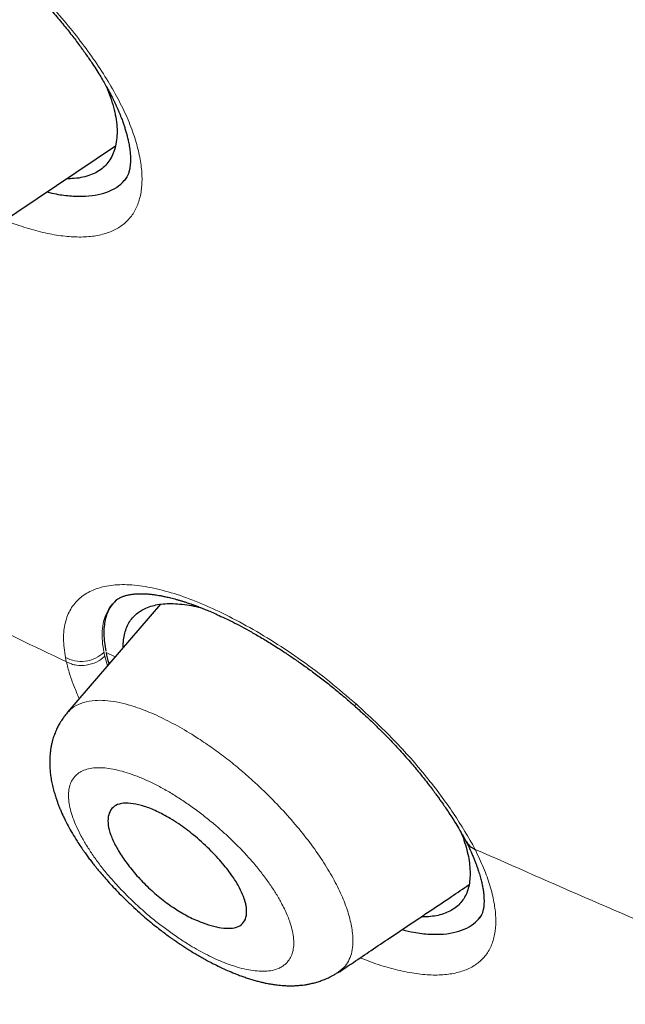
# Model space of a CAD drawing. Header units: millimetres. Extents: x 8 to 428, y 12 to 633.
# Tile 208 of 656: x 389.41 to 395.72, y 135.05 to 145.3. Entities that reach past the tile are written whole.
import ezdxf

# ---------------------------------------------------------------- set-up
doc = ezdxf.new("R2010")
doc.units = ezdxf.units.MM

msp = doc.modelspace()

# ---------------------------------------------------------------- linework, layer by layer
at = {"color": 7, "linetype": 'Continuous', "lineweight": 30}
for p, q in [((390.315, 144.603), (390.354, 144.502)), ((389.052, 143.076), (390.409, 143.988)), ((390.879, 139.212), (389.909, 138.087)), ((390.423, 139.26), (390.416, 139.254)), ((389.907, 138.081), (389.911, 138.084)), ((392.73, 135.381), (392.726, 135.377))]:
    msp.add_line(p, q, dxfattribs=at)
at = {"color": 8, "linetype": 'Continuous', "lineweight": 0}
for p, q in [((390.289, 138.709), (390.298, 138.67)), ((390.299, 138.67), (390.327, 138.572)), ((390.407, 138.665), (390.311, 138.71)), ((389.897, 138.613), (389.888, 138.657))]:
    msp.add_line(p, q, dxfattribs=at)
msp.add_arc((392.866, 138.213), 0.066, 299.0975, 322.1421, dxfattribs=at)
at = {"color": 7, "linetype": 'Continuous', "lineweight": 30}
for points, knots in [([(417.677, 128.795), (417.781, 129.481), (417.988, 130.847), (417.997, 133.127), (417.855, 135.501), (417.576, 137.96), (417.157, 140.738), (416.572, 143.85), (415.813, 147.295), (414.871, 151.203), (413.749, 155.568), (412.527, 160.368), (411.24, 165.22), (409.801, 170.184), (408.407, 174.442), (407.129, 177.944), (406.053, 180.641), (404.828, 183.414), (403.413, 186.272), (401.858, 189.044), (400.172, 191.696), (398.391, 194.186), (396.428, 196.609), (394.352, 198.916), (392.223, 201.099), (389.71, 203.505), (386.812, 206.084), (383.54, 208.783), (380.277, 211.307), (377.031, 213.673), (373.811, 215.871), (370.63, 217.9), (367.494, 219.78), (364.396, 221.569), (361.31, 223.346), (358.232, 225.051), (355.179, 226.627), (352.177, 228.023), (349.25, 229.222), (346.408, 230.222), (343.668, 230.99), (341.354, 231.422), (339.454, 231.565), (337.932, 231.49), (336.558, 231.173), (335.395, 230.555), (334.497, 229.611), (333.815, 228.325), (333.364, 226.767), (333.249, 225.515), (333.194, 224.918)], [0, 0, 0, 0, 0.019898, 0.0396, 0.059165, 0.078622, 0.098013, 0.123341, 0.148581, 0.173731, 0.20787, 0.241963, 0.276212, 0.310625, 0.34521, 0.362609, 0.380135, 0.397811, 0.415673, 0.433756, 0.448997, 0.464412, 0.479837, 0.495071, 0.510122, 0.52503, 0.54719, 0.569189, 0.591089, 0.61295, 0.634797, 0.656567, 0.678195, 0.699628, 0.72106, 0.742688, 0.76446, 0.786303, 0.808169, 0.830066, 0.852064, 0.874225, 0.889133, 0.904185, 0.919416, 0.934846, 0.950253, 0.965505, 0.983583, 1, 1, 1, 1]), ([(415.467, 128.755), (415.552, 129.304), (415.723, 130.4), (415.772, 132.207), (415.709, 134.095), (415.541, 136.059), (415.291, 138.077), (414.911, 140.535), (414.359, 143.459), (413.607, 146.861), (412.73, 150.473), (411.745, 154.281), (410.712, 158.26), (409.649, 162.26), (408.508, 166.313), (407.243, 170.442), (406.046, 173.961), (404.979, 176.832), (404.109, 179.019), (403.152, 181.244), (402.089, 183.508), (400.902, 185.81), (399.682, 187.948), (398.454, 189.901), (397.255, 191.656), (395.96, 193.39), (394.423, 195.272), (392.637, 197.271), (390.618, 199.357), (388.417, 201.482), (386.044, 203.631), (383.509, 205.787), (380.964, 207.833), (378.42, 209.778), (375.672, 211.781), (372.729, 213.8), (369.604, 215.803), (366.507, 217.666), (363.434, 219.443), (360.371, 221.203), (357.329, 222.882), (354.326, 224.423), (351.579, 225.692), (349.087, 226.715), (346.844, 227.533), (344.665, 228.211), (342.565, 228.73), (340.677, 229.043), (339.008, 229.153), (337.562, 229.068), (336.376, 228.784), (335.444, 228.327), (334.741, 227.745), (334.171, 227.011), (333.679, 226.051), (333.302, 224.835), (333.065, 223.356), (332.974, 221.757), (333.002, 220.069), (333.126, 218.313), (333.393, 215.903), (333.878, 212.795), (334.642, 208.956), (335.538, 205.044), (336.519, 201.091), (337.532, 197.125), (338.51, 193.365), (339.497, 189.779), (340.51, 186.361), (341.631, 182.884), (342.729, 179.778), (343.765, 177.067), (344.702, 174.769), (345.726, 172.434), (346.84, 170.062), (347.683, 168.45), (348.105, 167.643)], [0, 0, 0, 0, 0.011709, 0.0234, 0.035079, 0.046745, 0.058401, 0.070053, 0.08835, 0.106637, 0.124908, 0.145647, 0.166375, 0.187119, 0.207887, 0.228673, 0.249479, 0.259892, 0.270315, 0.28075, 0.291198, 0.301658, 0.31213, 0.319994, 0.327864, 0.335737, 0.343609, 0.354092, 0.364563, 0.37502, 0.38755, 0.400066, 0.41258, 0.425091, 0.437599, 0.45323, 0.468841, 0.484431, 0.499999, 0.515569, 0.531166, 0.546782, 0.562408, 0.574915, 0.587424, 0.599934, 0.612454, 0.624987, 0.635443, 0.645912, 0.656393, 0.664263, 0.672136, 0.680006, 0.687871, 0.698343, 0.708803, 0.71925, 0.729685, 0.740108, 0.750521, 0.771326, 0.792113, 0.81288, 0.833624, 0.854353, 0.875091, 0.892532, 0.909986, 0.927451, 0.944927, 0.955919, 0.966921, 0.977933, 0.988958, 1, 1, 1, 1]), ([(363.503, 218.885), (363.584, 218.838), (363.742, 218.747), (363.975, 218.612), (364.199, 218.483), (364.414, 218.358), (364.62, 218.239), (364.813, 218.127), (364.994, 218.022), (365.163, 217.924), (365.324, 217.83), (365.476, 217.741), (365.621, 217.657), (365.757, 217.577), (365.885, 217.502), (366.005, 217.432), (366.117, 217.366), (366.254, 217.286), (366.419, 217.189), (366.684, 217.032), (367.022, 216.833), (367.433, 216.588), (367.85, 216.338), (368.38, 216.019), (369.022, 215.629), (369.775, 215.165), (370.529, 214.692), (371.258, 214.227), (371.961, 213.772), (372.638, 213.327), (373.317, 212.874), (373.996, 212.414), (374.677, 211.946), (375.359, 211.471), (376.041, 210.988), (376.714, 210.506), (377.375, 210.026), (378.026, 209.546), (378.677, 209.061), (379.329, 208.568), (379.981, 208.069), (380.559, 207.621), (381.063, 207.226), (381.493, 206.886), (381.925, 206.542), (382.305, 206.236), (382.633, 205.97), (382.91, 205.745), (383.188, 205.517), (383.471, 205.283), (383.749, 205.053), (384.024, 204.823), (384.295, 204.596), (384.572, 204.361), (384.797, 204.17), (384.965, 204.026), (385.072, 203.935), (385.172, 203.848), (385.265, 203.768), (385.351, 203.694), (385.429, 203.627), (385.5, 203.565), (385.557, 203.516), (385.602, 203.477), (385.636, 203.448), (385.666, 203.421), (385.692, 203.398), (385.716, 203.378), (385.739, 203.358), (385.767, 203.333), (385.802, 203.303), (385.844, 203.266), (385.893, 203.224), (385.947, 203.176), (386.031, 203.102), (386.147, 203.001), (386.295, 202.87), (386.453, 202.729), (386.605, 202.594), (386.748, 202.466), (386.882, 202.347), (387.02, 202.222), (387.162, 202.094), (387.304, 201.965), (387.441, 201.84), (387.576, 201.718), (387.707, 201.598), (387.833, 201.481), (387.952, 201.372), (388.062, 201.27), (388.159, 201.18), (388.243, 201.102), (388.316, 201.034), (388.384, 200.97), (388.453, 200.906), (388.523, 200.84), (388.613, 200.755), (388.724, 200.65), (388.858, 200.523), (389.001, 200.388), (389.152, 200.244), (389.311, 200.092), (389.476, 199.933), (389.674, 199.741), (389.902, 199.519), (390.171, 199.254), (390.45, 198.978), (390.737, 198.691), (391.047, 198.378), (391.383, 198.034), (391.746, 197.658), (392.107, 197.279), (392.468, 196.894), (392.829, 196.503), (393.19, 196.106), (393.548, 195.707), (393.903, 195.303), (394.255, 194.897), (394.603, 194.487), (394.946, 194.075), (395.284, 193.661), (395.616, 193.246), (395.944, 192.829), (396.266, 192.41), (396.561, 192.019), (396.83, 191.656), (397.075, 191.319), (397.32, 190.978), (397.565, 190.631), (397.764, 190.343), (397.921, 190.115), (398.032, 189.951), (398.14, 189.79), (398.244, 189.637), (398.341, 189.49), (398.438, 189.342), (398.535, 189.195), (398.63, 189.049), (398.718, 188.913), (398.791, 188.799), (398.853, 188.704), (398.906, 188.62), (398.963, 188.531), (399.023, 188.435), (399.088, 188.331), (399.161, 188.214), (399.244, 188.081), (399.335, 187.933), (399.432, 187.775), (399.552, 187.576), (399.693, 187.34), (399.851, 187.074), (400.005, 186.812), (400.153, 186.555), (400.297, 186.304), (400.444, 186.044), (400.595, 185.775), (400.749, 185.496), (400.898, 185.221), (401.065, 184.911), (401.248, 184.567), (401.445, 184.19), (401.636, 183.818), (401.823, 183.448), (402.013, 183.065), (402.207, 182.668), (402.403, 182.259), (402.596, 181.85), (402.786, 181.443), (402.971, 181.037), (403.154, 180.63), (403.335, 180.222), (403.484, 179.879), (403.603, 179.602), (403.692, 179.392), (403.782, 179.181), (403.871, 178.969), (403.957, 178.761), (404.04, 178.56), (404.119, 178.368), (404.193, 178.185), (404.256, 178.029), (404.309, 177.898), (404.353, 177.79), (404.394, 177.685), (404.435, 177.583), (404.475, 177.48), (404.521, 177.366), (404.571, 177.238), (404.626, 177.097), (404.684, 176.948), (404.741, 176.799), (404.798, 176.652), (404.853, 176.507), (404.909, 176.36), (404.964, 176.213), (405.018, 176.072), (405.071, 175.929), (405.125, 175.785), (405.178, 175.641), (405.229, 175.505), (405.274, 175.381), (405.315, 175.268), (405.354, 175.162), (405.394, 175.053), (405.435, 174.939), (405.478, 174.819), (405.523, 174.694), (405.57, 174.562), (405.622, 174.417), (405.678, 174.258), (405.739, 174.086), (405.801, 173.91), (405.862, 173.735), (405.942, 173.506), (406.039, 173.225), (406.149, 172.905), (406.252, 172.602), (406.349, 172.312), (406.447, 172.021), (406.528, 171.776), (406.593, 171.579), (406.642, 171.43), (406.691, 171.281), (406.74, 171.13), (406.789, 170.979), (406.838, 170.828), (406.885, 170.681), (406.932, 170.536), (406.976, 170.398), (407.018, 170.265), (407.058, 170.14), (407.095, 170.023), (407.13, 169.913), (407.16, 169.816), (407.188, 169.728), (407.215, 169.643), (407.243, 169.553), (407.272, 169.458), (407.307, 169.345), (407.348, 169.214), (407.395, 169.063), (407.442, 168.909), (407.49, 168.753), (407.537, 168.598), (407.585, 168.442), (407.631, 168.288), (407.677, 168.137), (407.739, 167.931), (407.816, 167.673), (407.908, 167.366), (407.996, 167.067), (408.082, 166.772), (408.236, 166.245), (408.453, 165.489), (408.73, 164.503), (409.001, 163.522), (409.267, 162.543), (409.527, 161.568), (409.827, 160.433), (410.164, 159.139), (410.539, 157.686), (410.911, 156.236), (411.268, 154.844), (411.61, 153.513), (411.854, 152.555), (412.018, 151.91), (412.102, 151.576), (412.186, 151.239), (412.271, 150.901), (412.355, 150.56), (412.433, 150.246), (412.504, 149.959), (412.567, 149.698), (412.62, 149.481), (412.662, 149.308), (412.693, 149.18), (412.724, 149.051), (412.755, 148.925), (412.786, 148.794), (412.818, 148.66), (412.85, 148.525), (412.88, 148.401), (412.902, 148.306), (412.918, 148.24), (412.927, 148.2), (412.936, 148.164), (412.943, 148.132), (412.949, 148.107), (412.954, 148.086), (412.958, 148.068), (412.963, 148.047), (412.97, 148.018), (412.979, 147.981), (412.989, 147.936), (413.002, 147.885), (413.015, 147.826), (413.031, 147.759), (413.048, 147.686), (413.08, 147.55), (413.125, 147.355), (413.186, 147.089), (413.249, 146.812), (413.314, 146.527), (413.384, 146.214), (413.46, 145.874), (413.54, 145.507), (413.618, 145.146), (413.694, 144.791), (413.791, 144.327), (413.909, 143.754), (414.022, 143.184), (414.11, 142.727), (414.175, 142.382), (414.239, 142.039), (414.301, 141.694), (414.358, 141.371), (414.41, 141.071), (414.457, 140.792), (414.504, 140.51), (414.55, 140.224), (414.591, 139.962), (414.628, 139.726), (414.66, 139.515), (414.691, 139.302), (414.718, 139.115), (414.74, 138.958), (414.757, 138.834), (414.773, 138.717), (414.788, 138.608), (414.802, 138.505), (414.815, 138.409), (414.826, 138.321), (414.837, 138.238), (414.847, 138.159), (414.858, 138.07), (414.871, 137.967), (414.886, 137.849), (414.901, 137.721), (414.917, 137.584), (414.934, 137.439), (414.952, 137.285), (414.969, 137.126), (414.987, 136.963), (415.007, 136.766), (415.03, 136.535), (415.055, 136.269), (415.074, 136.046), (415.089, 135.865), (415.099, 135.73), (415.11, 135.597), (415.119, 135.47), (415.127, 135.347), (415.136, 135.219), (415.144, 135.085), (415.151, 134.974), (415.155, 134.895), (415.158, 134.847), (415.16, 134.804), (415.162, 134.769), (415.163, 134.741), (415.164, 134.721), (415.165, 134.703), (415.166, 134.686), (415.167, 134.666), (415.168, 134.642), (415.17, 134.614), (415.171, 134.578), (415.173, 134.534), (415.176, 134.481), (415.178, 134.423), (415.18, 134.363), (415.184, 134.275), (415.188, 134.158), (415.193, 134.011), (415.197, 133.858), (415.2, 133.711), (415.202, 133.57), (415.204, 133.437), (415.205, 133.304), (415.205, 133.176), (415.205, 133.055), (415.204, 132.943), (415.203, 132.839), (415.202, 132.741), (415.2, 132.659), (415.199, 132.589), (415.198, 132.532), (415.196, 132.478), (415.195, 132.423), (415.193, 132.359), (415.19, 132.282), (415.186, 132.191), (415.182, 132.093), (415.177, 131.986), (415.171, 131.872), (415.165, 131.769), (415.159, 131.678), (415.154, 131.604), (415.149, 131.534), (415.144, 131.468), (415.139, 131.408), (415.134, 131.353), (415.13, 131.303), (415.126, 131.259), (415.123, 131.221), (415.12, 131.188), (415.117, 131.16), (415.114, 131.134), (415.112, 131.107), (415.109, 131.076), (415.105, 131.043), (415.101, 131.004), (415.097, 130.961), (415.091, 130.912), (415.085, 130.859), (415.078, 130.8), (415.071, 130.736), (415.062, 130.667), (415.052, 130.595), (415.042, 130.522), (415.029, 130.428), (415.013, 130.317), (414.993, 130.194), (414.974, 130.083), (414.956, 129.983), (414.939, 129.889), (414.922, 129.801), (414.905, 129.718), (414.89, 129.642), (414.874, 129.571), (414.863, 129.519), (414.855, 129.483), (414.85, 129.462), (414.845, 129.439), (414.839, 129.414), (414.832, 129.383), (414.823, 129.348), (414.813, 129.307), (414.802, 129.262), (414.794, 129.23), (414.79, 129.213)], [0, 0, 0, 0, 0.002478, 0.004863, 0.007153, 0.009349, 0.011451, 0.013459, 0.015266, 0.01699, 0.01863, 0.020186, 0.021659, 0.023048, 0.024354, 0.025576, 0.026715, 0.027771, 0.029757, 0.031759, 0.035874, 0.040057, 0.044305, 0.04857, 0.056184, 0.063798, 0.071411, 0.079023, 0.08582, 0.092618, 0.099414, 0.106211, 0.113008, 0.119804, 0.126601, 0.133397, 0.139856, 0.146315, 0.152774, 0.159233, 0.165692, 0.17215, 0.176411, 0.180671, 0.184937, 0.189238, 0.191963, 0.194704, 0.197462, 0.200251, 0.20312, 0.205746, 0.208438, 0.211196, 0.214019, 0.215143, 0.216217, 0.217217, 0.218144, 0.218998, 0.219779, 0.220486, 0.22112, 0.221488, 0.221825, 0.222129, 0.222392, 0.222613, 0.222826, 0.223092, 0.223448, 0.223869, 0.224356, 0.224908, 0.225497, 0.226882, 0.228367, 0.229951, 0.231635, 0.232921, 0.23426, 0.235651, 0.237094, 0.238543, 0.239924, 0.241236, 0.242599, 0.243878, 0.245073, 0.246185, 0.247213, 0.248006, 0.248741, 0.249419, 0.250096, 0.250813, 0.251568, 0.252833, 0.254194, 0.255651, 0.257179, 0.258799, 0.260509, 0.262227, 0.264885, 0.267492, 0.270527, 0.273489, 0.276377, 0.28018, 0.28398, 0.28778, 0.29158, 0.295458, 0.299338, 0.30322, 0.307106, 0.310997, 0.314893, 0.318782, 0.322656, 0.326526, 0.330392, 0.334256, 0.33812, 0.341159, 0.344231, 0.347341, 0.350491, 0.353681, 0.355184, 0.35669, 0.358147, 0.359539, 0.360865, 0.362128, 0.363532, 0.364846, 0.36607, 0.367203, 0.367911, 0.368649, 0.369452, 0.370319, 0.37125, 0.372246, 0.373502, 0.374849, 0.376284, 0.377807, 0.380273, 0.382708, 0.385093, 0.38743, 0.389717, 0.391957, 0.394535, 0.397068, 0.399576, 0.402059, 0.405565, 0.409022, 0.412436, 0.415844, 0.419252, 0.423056, 0.426861, 0.430668, 0.434475, 0.438284, 0.442093, 0.445932, 0.449832, 0.451811, 0.453807, 0.455817, 0.457843, 0.459862, 0.46177, 0.463601, 0.465353, 0.467027, 0.468099, 0.469137, 0.47014, 0.471108, 0.472086, 0.47312, 0.474409, 0.475775, 0.477218, 0.478737, 0.480087, 0.481491, 0.482947, 0.484379, 0.485755, 0.487076, 0.488563, 0.489972, 0.491305, 0.492562, 0.493619, 0.494636, 0.495701, 0.496822, 0.497999, 0.499232, 0.500521, 0.501866, 0.503494, 0.505199, 0.506936, 0.508661, 0.510372, 0.513697, 0.51697, 0.519851, 0.522716, 0.525615, 0.528547, 0.530027, 0.531515, 0.533012, 0.534517, 0.536031, 0.537554, 0.539053, 0.54048, 0.541897, 0.543234, 0.544492, 0.54567, 0.546769, 0.547788, 0.548603, 0.54945, 0.550355, 0.551319, 0.552341, 0.553767, 0.555293, 0.556919, 0.558455, 0.560048, 0.561628, 0.56319, 0.564734, 0.566261, 0.569472, 0.5726, 0.575646, 0.578649, 0.581652, 0.591807, 0.601962, 0.612117, 0.622273, 0.632427, 0.642582, 0.657814, 0.673047, 0.688281, 0.703514, 0.716918, 0.730322, 0.733834, 0.737367, 0.740925, 0.744508, 0.748117, 0.751783, 0.754501, 0.757272, 0.760097, 0.761447, 0.76281, 0.764184, 0.765551, 0.766856, 0.768395, 0.769832, 0.771168, 0.772401, 0.772857, 0.773297, 0.77369, 0.774024, 0.774298, 0.774514, 0.77468, 0.774879, 0.775201, 0.7756, 0.776077, 0.776632, 0.777265, 0.777975, 0.778763, 0.779625, 0.782363, 0.785056, 0.788204, 0.791288, 0.794308, 0.798347, 0.802327, 0.806249, 0.810112, 0.813935, 0.821442, 0.828949, 0.83277, 0.836591, 0.840413, 0.844244, 0.848133, 0.851232, 0.854369, 0.857545, 0.860775, 0.864084, 0.866449, 0.868853, 0.871296, 0.873775, 0.87528, 0.876705, 0.87805, 0.879315, 0.8805, 0.881606, 0.882632, 0.883579, 0.884465, 0.885389, 0.886679, 0.888061, 0.889533, 0.891145, 0.892854, 0.894659, 0.896552, 0.898477, 0.900426, 0.903536, 0.906702, 0.909926, 0.911559, 0.913206, 0.914815, 0.916362, 0.917847, 0.919269, 0.921052, 0.922725, 0.923353, 0.923957, 0.924491, 0.924943, 0.925251, 0.925506, 0.925707, 0.9259, 0.926144, 0.92644, 0.926788, 0.927189, 0.927766, 0.928425, 0.929155, 0.929906, 0.930672, 0.932437, 0.934278, 0.936195, 0.938187, 0.939835, 0.941532, 0.943256, 0.944902, 0.946456, 0.947892, 0.949239, 0.950498, 0.951667, 0.95246, 0.953206, 0.953905, 0.954599, 0.955355, 0.956441, 0.957637, 0.958941, 0.960355, 0.961878, 0.96351, 0.964523, 0.965546, 0.966501, 0.967385, 0.968212, 0.968965, 0.969644, 0.970249, 0.970779, 0.971229, 0.971606, 0.971942, 0.972313, 0.972731, 0.973192, 0.973722, 0.974326, 0.975004, 0.975756, 0.976582, 0.977481, 0.978453, 0.979498, 0.980551, 0.981578, 0.983517, 0.985355, 0.98691, 0.988383, 0.989774, 0.991084, 0.992313, 0.993462, 0.994532, 0.995522, 0.995851, 0.996171, 0.996489, 0.996877, 0.997347, 0.99789, 0.998513, 0.999216, 1, 1, 1, 1]), ([(389.053, 146.068), (389.093, 146.034), (389.172, 145.966), (389.286, 145.864), (389.393, 145.762), (389.494, 145.663), (389.588, 145.566), (389.675, 145.471), (389.767, 145.368), (389.86, 145.259), (389.952, 145.143), (390.034, 145.035), (390.106, 144.935), (390.166, 144.848), (390.215, 144.772), (390.255, 144.707), (390.29, 144.648), (390.32, 144.595), (390.345, 144.55), (390.362, 144.518), (390.373, 144.495), (390.38, 144.481), (390.386, 144.469), (390.392, 144.458), (390.399, 144.444), (390.407, 144.425), (390.418, 144.401), (390.431, 144.373), (390.444, 144.343), (390.457, 144.312), (390.471, 144.277), (390.485, 144.239), (390.499, 144.197), (390.512, 144.157), (390.523, 144.119), (390.532, 144.086), (390.538, 144.06), (390.543, 144.037), (390.548, 144.013), (390.553, 143.984), (390.558, 143.954), (390.561, 143.925), (390.564, 143.898), (390.565, 143.871), (390.565, 143.847), (390.565, 143.827), (390.564, 143.812), (390.564, 143.799), (390.563, 143.788), (390.562, 143.778), (390.56, 143.769), (390.559, 143.758), (390.557, 143.748), (390.555, 143.738), (390.553, 143.729), (390.551, 143.722), (390.549, 143.714), (390.547, 143.706), (390.543, 143.697), (390.54, 143.687), (390.536, 143.677), (390.532, 143.67), (390.529, 143.663), (390.526, 143.659), (390.524, 143.655), (390.521, 143.65), (390.517, 143.644), (390.512, 143.636), (390.507, 143.631), (390.504, 143.628)], [0, 0, 0, 0, 0.036571, 0.071898, 0.106002, 0.138896, 0.170586, 0.201074, 0.230361, 0.269339, 0.305959, 0.34022, 0.372124, 0.401678, 0.424516, 0.445732, 0.465331, 0.483137, 0.498307, 0.510738, 0.516504, 0.521414, 0.525469, 0.528808, 0.533549, 0.540409, 0.548812, 0.55909, 0.570886, 0.582292, 0.593026, 0.610494, 0.625847, 0.641286, 0.65885, 0.672318, 0.683424, 0.69258, 0.702711, 0.716798, 0.732423, 0.746621, 0.759477, 0.774592, 0.791382, 0.801514, 0.811179, 0.819999, 0.82753, 0.833777, 0.840679, 0.847926, 0.856767, 0.865572, 0.873016, 0.879105, 0.884578, 0.893183, 0.903053, 0.913861, 0.925423, 0.935853, 0.943273, 0.94993, 0.956192, 0.963017, 0.972596, 0.984925, 1, 1, 1, 1]), ([(390.354, 144.502), (390.367, 144.465), (390.391, 144.39), (390.414, 144.284), (390.426, 144.185), (390.426, 144.091), (390.416, 144.005), (390.395, 143.927), (390.363, 143.857), (390.321, 143.797), (390.268, 143.747), (390.205, 143.706), (390.132, 143.675), (390.049, 143.654), (389.971, 143.644), (389.918, 143.645), (389.899, 143.645)], [0, 0, 0, 0, 0.073753, 0.147066, 0.220416, 0.294276, 0.369107, 0.443591, 0.517161, 0.590275, 0.663394, 0.73698, 0.810011, 0.883504, 0.957434, 1, 1, 1, 1]), ([(389.695, 143.509), (389.713, 143.504), (389.789, 143.483), (389.913, 143.466), (390.064, 143.458), (390.2, 143.47), (390.321, 143.501), (390.422, 143.552), (390.492, 143.607), (390.521, 143.652), (390.53, 143.666)], [0, 0, 0, 0, 0.044296, 0.191764, 0.339349, 0.486994, 0.634687, 0.782507, 0.930673, 1, 1, 1, 1]), ([(390.412, 139.251), (390.414, 139.252), (390.417, 139.255), (390.427, 139.264), (390.443, 139.273), (390.456, 139.281), (390.468, 139.286), (390.48, 139.291), (390.492, 139.296), (390.505, 139.3), (390.519, 139.304), (390.535, 139.308), (390.553, 139.312), (390.572, 139.315), (390.59, 139.317), (390.609, 139.319), (390.627, 139.321), (390.646, 139.322), (390.667, 139.322), (390.689, 139.322), (390.71, 139.321), (390.728, 139.32), (390.748, 139.319), (390.768, 139.317), (390.789, 139.315), (390.81, 139.312), (390.834, 139.309), (390.862, 139.305), (390.896, 139.298), (390.937, 139.29), (390.986, 139.278), (391.033, 139.266), (391.075, 139.254), (391.108, 139.244), (391.14, 139.234), (391.168, 139.224), (391.191, 139.216), (391.208, 139.21), (391.227, 139.203), (391.254, 139.194), (391.292, 139.179), (391.339, 139.16), (391.393, 139.138), (391.456, 139.11), (391.529, 139.077), (391.61, 139.038), (391.7, 138.992), (391.8, 138.938), (391.908, 138.876), (392.026, 138.805), (392.14, 138.733), (392.247, 138.661), (392.347, 138.592), (392.451, 138.517), (392.559, 138.436), (392.67, 138.348), (392.784, 138.255), (392.859, 138.189), (392.898, 138.155)], [0, 0, 0, 0, 0.021141, 0.040218, 0.057471, 0.073201, 0.087466, 0.100763, 0.113362, 0.125847, 0.138002, 0.151682, 0.165793, 0.17968, 0.192861, 0.204278, 0.215583, 0.226378, 0.239157, 0.251468, 0.262491, 0.272221, 0.280674, 0.292156, 0.301675, 0.310193, 0.321126, 0.333474, 0.347273, 0.363711, 0.383313, 0.40609, 0.418157, 0.430963, 0.44337, 0.453666, 0.461827, 0.467849, 0.47175, 0.482033, 0.495675, 0.511, 0.529117, 0.55001, 0.573463, 0.599433, 0.627931, 0.658966, 0.692549, 0.728688, 0.767391, 0.796614, 0.827156, 0.859021, 0.892221, 0.926768, 0.962684, 1, 1, 1, 1]), ([(390.414, 139.254), (390.392, 139.229), (390.34, 139.173), (390.298, 139.054), (390.281, 138.904), (390.299, 138.785), (390.308, 138.725)], [0, 0, 0, 0, 0.2064893, 0.4703978, 0.7333451, 1, 1, 1, 1]), ([(390.491, 138.763), (390.491, 138.77), (390.489, 138.804), (390.495, 138.859), (390.51, 138.928), (390.533, 138.99), (390.565, 139.046), (390.605, 139.094), (390.654, 139.134), (390.71, 139.167), (390.775, 139.192), (390.846, 139.21), (390.925, 139.219), (391.01, 139.22), (391.103, 139.213), (391.198, 139.2), (391.265, 139.184), (391.297, 139.177)], [0, 0, 0, 0, 0.018504, 0.088804, 0.159584, 0.231199, 0.302027, 0.372309, 0.442402, 0.512668, 0.583464, 0.653538, 0.723451, 0.793563, 0.864227, 0.93579, 1, 1, 1, 1]), ([(390.311, 138.71), (390.319, 138.673), (390.327, 138.634), (390.342, 138.592), (390.342, 138.59)], [0, 0, 0, 0, 0.950102, 1, 1, 1, 1]), ([(392.898, 138.155), (392.931, 138.126), (392.994, 138.069), (393.084, 137.985), (393.165, 137.905), (393.24, 137.83), (393.308, 137.759), (393.372, 137.69), (393.433, 137.622), (393.491, 137.556), (393.54, 137.498), (393.584, 137.445), (393.627, 137.391), (393.669, 137.338), (393.704, 137.292), (393.729, 137.258), (393.75, 137.23), (393.773, 137.198), (393.801, 137.159), (393.831, 137.115), (393.866, 137.064), (393.903, 137.007), (393.944, 136.944), (393.986, 136.873), (394.026, 136.806), (394.05, 136.762), (394.06, 136.744)], [0, 0, 0, 0, 0.065124, 0.126043, 0.182965, 0.236052, 0.285436, 0.331216, 0.381498, 0.426792, 0.467164, 0.503267, 0.536464, 0.578162, 0.614302, 0.631018, 0.648941, 0.67337, 0.699442, 0.730362, 0.766152, 0.806845, 0.852484, 0.903126, 0.958843, 1, 1, 1, 1]), ([(389.906, 138.082), (389.895, 138.068), (389.874, 138.043), (389.849, 138.006), (389.83, 137.976), (389.817, 137.952), (389.806, 137.931), (389.791, 137.9), (389.774, 137.858), (389.758, 137.813), (389.748, 137.773), (389.74, 137.738), (389.733, 137.699), (389.728, 137.656), (389.725, 137.611), (389.724, 137.569), (389.724, 137.527), (389.727, 137.482), (389.733, 137.426), (389.743, 137.368), (389.756, 137.307), (389.771, 137.252), (389.786, 137.203), (389.8, 137.163), (389.813, 137.127), (389.827, 137.091), (389.848, 137.042), (389.877, 136.979), (389.916, 136.903), (389.96, 136.824), (390.004, 136.752), (390.046, 136.688), (390.082, 136.636), (390.114, 136.592), (390.144, 136.552), (390.173, 136.513), (390.205, 136.474), (390.241, 136.43), (390.283, 136.381), (390.331, 136.325), (390.387, 136.264), (390.451, 136.198), (390.523, 136.126), (390.599, 136.055), (390.675, 135.986), (390.745, 135.926), (390.81, 135.872), (390.869, 135.826), (390.92, 135.787), (390.963, 135.755), (390.996, 135.731), (391.022, 135.713), (391.043, 135.699), (391.063, 135.685), (391.085, 135.67), (391.115, 135.65), (391.153, 135.625), (391.199, 135.597), (391.248, 135.567), (391.297, 135.539), (391.345, 135.512), (391.393, 135.486), (391.451, 135.456), (391.518, 135.423), (391.595, 135.389), (391.659, 135.363), (391.714, 135.342), (391.759, 135.326), (391.805, 135.31), (391.851, 135.297), (391.895, 135.285), (391.933, 135.275), (391.967, 135.267), (392, 135.261), (392.036, 135.255), (392.073, 135.249), (392.109, 135.245), (392.148, 135.241), (392.187, 135.239), (392.222, 135.238), (392.25, 135.238), (392.274, 135.239), (392.296, 135.24), (392.319, 135.242), (392.347, 135.244), (392.379, 135.248), (392.413, 135.254), (392.452, 135.262), (392.495, 135.272), (392.541, 135.287), (392.576, 135.3), (392.601, 135.31), (392.619, 135.318), (392.64, 135.328), (392.666, 135.341), (392.696, 135.358), (392.716, 135.371), (392.727, 135.378)], [0, 0, 0, 0, 0.012355, 0.022413, 0.030135, 0.035691, 0.040915, 0.046273, 0.059127, 0.071536, 0.079551, 0.087688, 0.09619, 0.106192, 0.117592, 0.127548, 0.135471, 0.14701, 0.160176, 0.175217, 0.188968, 0.203579, 0.215491, 0.225411, 0.233238, 0.241793, 0.251911, 0.269522, 0.288511, 0.307767, 0.32707, 0.341642, 0.354188, 0.364681, 0.374178, 0.383687, 0.393112, 0.403757, 0.416098, 0.430133, 0.445562, 0.462617, 0.481294, 0.501584, 0.519857, 0.536966, 0.552354, 0.566027, 0.577993, 0.588268, 0.595154, 0.600995, 0.605789, 0.609656, 0.614491, 0.62094, 0.629825, 0.640564, 0.651698, 0.662705, 0.673584, 0.684336, 0.694921, 0.713159, 0.729809, 0.746978, 0.756975, 0.767394, 0.778238, 0.788967, 0.799101, 0.808416, 0.816006, 0.82277, 0.831226, 0.840624, 0.848795, 0.857032, 0.868027, 0.87583, 0.882185, 0.887601, 0.892751, 0.897853, 0.904275, 0.91237, 0.920748, 0.928576, 0.940772, 0.9522, 0.96293, 0.966959, 0.971004, 0.97626, 0.983028, 0.99131, 1, 1, 1, 1]), ([(391.743, 136.167), (391.749, 136.152), (391.759, 136.124), (391.769, 136.083), (391.778, 136.022), (391.774, 135.949), (391.737, 135.883), (391.674, 135.844), (391.589, 135.833), (391.46, 135.846), (391.298, 135.896), (391.119, 135.983), (390.976, 136.075), (390.836, 136.183), (390.705, 136.304), (390.589, 136.433), (390.49, 136.563), (390.412, 136.69), (390.357, 136.809), (390.329, 136.914), (390.33, 137.003), (390.357, 137.074), (390.41, 137.121), (390.489, 137.143), (390.59, 137.139), (390.708, 137.111), (390.815, 137.068), (390.907, 137.022), (390.983, 136.979), (391.09, 136.911), (391.23, 136.806), (391.361, 136.688), (391.461, 136.585), (391.546, 136.489), (391.63, 136.379), (391.702, 136.263), (391.73, 136.197), (391.743, 136.167)], [0, 0, 0, 0, 0.012378, 0.024547, 0.036587, 0.071411, 0.104889, 0.136763, 0.16735, 0.196525, 0.250578, 0.28192, 0.313361, 0.344629, 0.376022, 0.407234, 0.438548, 0.469863, 0.50099, 0.532294, 0.563426, 0.594691, 0.625887, 0.657083, 0.688416, 0.719695, 0.751132, 0.76539, 0.782319, 0.801858, 0.835759, 0.875585, 0.894837, 0.913094, 0.946259, 0.975231, 1, 1, 1, 1]), ([(394.007, 136.837), (394.008, 136.836), (394.024, 136.799), (394.047, 136.73), (394.076, 136.632), (394.094, 136.538), (394.103, 136.449), (394.103, 136.365), (394.094, 136.288), (394.075, 136.219), (394.047, 136.158), (394.009, 136.105), (393.963, 136.059), (393.907, 136.021), (393.843, 135.992), (393.771, 135.97), (393.69, 135.959), (393.63, 135.954), (393.596, 135.956), (393.593, 135.956)], [0, 0, 0, 0, 0.002991, 0.068659, 0.134542, 0.200988, 0.268333, 0.336279, 0.40303, 0.468923, 0.534304, 0.599521, 0.664921, 0.731088, 0.796767, 0.862306, 0.928049, 0.994341, 1, 1, 1, 1]), ([(394.057, 136.748), (394.059, 136.744), (394.072, 136.72), (394.091, 136.68), (394.114, 136.63), (394.133, 136.586), (394.149, 136.548), (394.162, 136.513), (394.174, 136.481), (394.188, 136.439), (394.204, 136.39), (394.218, 136.338), (394.229, 136.289), (394.238, 136.245), (394.244, 136.201), (394.247, 136.162), (394.248, 136.125), (394.248, 136.092), (394.245, 136.063), (394.241, 136.039), (394.237, 136.021), (394.233, 136.004), (394.228, 135.991), (394.223, 135.978), (394.218, 135.97), (394.215, 135.963), (394.211, 135.957), (394.206, 135.95), (394.202, 135.945), (394.2, 135.943)], [0, 0, 0, 0, 0.009254, 0.054172, 0.093676, 0.128146, 0.159319, 0.187457, 0.213505, 0.242613, 0.296099, 0.345535, 0.390653, 0.439464, 0.484185, 0.534311, 0.581108, 0.625871, 0.678006, 0.718427, 0.755297, 0.791142, 0.828661, 0.862479, 0.897088, 0.913553, 0.936219, 0.965051, 1, 1, 1, 1]), ([(394.061, 136.744), (394.067, 136.733), (394.088, 136.698), (394.128, 136.675), (394.156, 136.659)], [0, 0, 0, 0, 0.314052, 1, 1, 1, 1]), ([(392.728, 135.375), (392.781, 135.41), (392.896, 135.488), (393.076, 135.609), (393.271, 135.74), (393.476, 135.877), (393.689, 136.02), (393.896, 136.159), (394.031, 136.25), (394.093, 136.292)], [0, 0, 0, 0, 0.116777, 0.25365, 0.396943, 0.546656, 0.702789, 0.865345, 1, 1, 1, 1]), ([(393.395, 135.823), (393.436, 135.813), (393.537, 135.789), (393.683, 135.773), (393.83, 135.774), (393.96, 135.795), (394.07, 135.837), (394.158, 135.893), (394.199, 135.944), (394.217, 135.967)], [0, 0, 0, 0, 0.10761, 0.261408, 0.415076, 0.567744, 0.719872, 0.87195, 1, 1, 1, 1])]:
    msp.add_open_spline(points, degree=3, knots=knots, dxfattribs=at)
at = {"color": 8, "linetype": 'Continuous', "lineweight": 0}
for points, knots in [([(363.441, 219.018), (364.803, 218.23), (367.522, 216.658), (371.636, 214.116), (375.437, 211.536), (378.916, 208.99), (382.073, 206.533), (385.245, 203.903), (388.05, 201.391), (390.465, 199.065), (392.49, 196.978), (394.442, 194.797), (396.274, 192.53), (397.956, 190.208), (399.573, 187.711), (401.086, 185.07), (402.479, 182.319), (403.702, 179.621), (404.783, 176.973), (406.064, 173.52), (407.457, 169.313), (408.895, 164.4), (410.178, 159.58), (411.401, 154.798), (412.597, 150.137), (413.654, 145.659), (414.514, 141.409), (415.045, 137.89), (415.311, 135.062), (415.384, 132.871), (415.309, 130.781), (415.058, 129.541), (414.933, 128.919)], [0, 0, 0, 0, 0.041621, 0.083027, 0.124254, 0.155187, 0.186259, 0.217684, 0.249258, 0.270278, 0.291311, 0.312423, 0.333508, 0.354515, 0.375614, 0.400882, 0.426039, 0.451271, 0.476543, 0.501735, 0.551843, 0.601883, 0.651941, 0.702019, 0.752119, 0.798831, 0.845298, 0.891449, 0.918531, 0.94558, 0.97268, 1, 1, 1, 1]), ([(389.064, 146.094), (389.137, 146.031), (389.284, 145.906), (389.493, 145.706), (389.691, 145.5), (389.937, 145.221), (390.154, 144.937), (390.335, 144.658), (390.45, 144.453), (390.544, 144.256), (390.614, 144.067), (390.661, 143.889), (390.686, 143.724), (390.687, 143.572), (390.665, 143.436), (390.619, 143.317), (390.55, 143.217), (390.457, 143.139), (390.343, 143.082), (390.208, 143.047), (390.055, 143.034), (389.886, 143.042), (389.703, 143.071), (389.506, 143.123), (389.357, 143.171), (389.271, 143.209), (389.258, 143.214)], [0, 0, 0, 0, 0.041451, 0.082849, 0.124235, 0.165617, 0.248202, 0.289472, 0.330692, 0.371874, 0.413061, 0.454293, 0.495585, 0.536933, 0.578332, 0.619788, 0.661331, 0.702858, 0.744295, 0.785699, 0.827091, 0.868464, 0.909802, 0.95109, 0.992329, 1, 1, 1, 1]), ([(389.898, 138.613), (389.56, 138.774), (388.885, 139.097), (387.88, 139.587), (386.879, 140.083), (385.884, 140.584), (384.894, 141.09), (384.239, 141.433), (383.911, 141.604)], [0, 0, 0, 0, 0.166673, 0.333343, 0.500011, 0.666676, 0.833339, 1, 1, 1, 1]), ([(389.888, 138.658), (389.879, 138.724), (389.86, 138.858), (389.881, 139.025), (389.937, 139.166), (390.03, 139.277), (390.155, 139.358), (390.312, 139.407), (390.499, 139.422), (390.714, 139.402), (390.954, 139.347), (391.214, 139.259), (391.487, 139.14), (391.771, 138.993), (392.061, 138.821), (392.352, 138.626), (392.641, 138.41), (392.825, 138.251), (392.918, 138.172)], [0, 0, 0, 0, 0.063022, 0.125732, 0.188296, 0.250781, 0.313193, 0.375529, 0.437823, 0.500193, 0.56255, 0.62481, 0.687104, 0.749474, 0.811921, 0.874443, 0.937091, 1, 1, 1, 1]), ([(390.395, 139.231), (390.382, 139.218), (390.35, 139.185), (390.313, 139.118), (390.283, 139.033), (390.269, 138.936), (390.269, 138.829), (390.283, 138.749), (390.29, 138.709)], [0, 0, 0, 0, 0.110504, 0.28765, 0.465013, 0.642709, 0.820936, 1, 1, 1, 1]), ([(390.439, 139.271), (390.431, 139.266), (390.422, 139.261), (390.416, 139.254), (390.416, 139.254)], [0, 0, 0, 0, 0.970828, 1, 1, 1, 1]), ([(389.897, 138.613), (389.914, 138.605), (389.947, 138.589), (390.017, 138.573), (390.107, 138.574), (390.215, 138.604), (390.271, 138.648), (390.298, 138.67)], [0, 0, 0, 0, 0.140751, 0.271297, 0.500904, 0.753353, 1, 1, 1, 1]), ([(390.032, 138.23), (390.014, 138.272), (389.975, 138.36), (389.929, 138.489), (389.908, 138.572), (389.898, 138.613)], [0, 0, 0, 0, 0.312125, 0.65578, 1, 1, 1, 1]), ([(389.911, 138.084), (389.932, 138.105), (389.976, 138.15), (390.072, 138.191), (390.184, 138.212), (390.3, 138.212), (390.415, 138.197), (390.539, 138.168), (390.687, 138.12), (390.858, 138.048), (391.053, 137.948), (391.236, 137.839), (391.402, 137.727), (391.552, 137.618), (391.699, 137.5), (391.858, 137.36), (392.028, 137.198), (392.202, 137.013), (392.362, 136.825), (392.504, 136.636), (392.626, 136.45), (392.726, 136.269), (392.802, 136.095), (392.856, 135.931), (392.871, 135.834), (392.879, 135.785)], [0, 0, 0, 0, 0.040282, 0.088608, 0.136917, 0.173121, 0.209293, 0.245462, 0.281644, 0.329897, 0.378122, 0.426216, 0.462149, 0.497927, 0.533608, 0.569439, 0.617416, 0.665502, 0.713512, 0.761278, 0.808717, 0.856247, 0.904038, 0.951993, 1, 1, 1, 1]), ([(392.918, 138.172), (393.051, 138.048), (393.315, 137.804), (393.654, 137.416), (393.943, 137.03), (394.085, 136.783), (394.157, 136.659)], [0, 0, 0, 0, 0.254138, 0.502484, 0.750076, 1, 1, 1, 1]), ([(392.263, 135.747), (392.259, 135.773), (392.25, 135.826), (392.226, 135.904), (392.198, 135.975), (392.169, 136.039), (392.13, 136.116), (392.078, 136.205), (392.01, 136.307), (391.934, 136.411), (391.856, 136.507), (391.778, 136.596), (391.701, 136.677), (391.62, 136.757), (391.536, 136.836), (391.442, 136.918), (391.338, 137.003), (391.224, 137.089), (391.11, 137.168), (390.995, 137.241), (390.882, 137.306), (390.77, 137.363), (390.661, 137.411), (390.556, 137.45), (390.455, 137.48), (390.361, 137.5), (390.275, 137.51), (390.196, 137.51), (390.126, 137.5), (390.065, 137.479), (390.015, 137.448), (389.974, 137.407), (389.944, 137.357), (389.925, 137.298), (389.918, 137.231), (389.922, 137.157), (389.937, 137.076), (389.964, 136.989), (390.001, 136.896), (390.05, 136.798), (390.108, 136.698), (390.175, 136.596), (390.25, 136.492), (390.328, 136.395), (390.406, 136.306), (390.482, 136.225), (390.562, 136.145), (390.646, 136.066), (390.74, 135.983), (390.844, 135.897), (390.958, 135.811), (391.072, 135.731), (391.179, 135.662), (391.277, 135.605), (391.367, 135.558), (391.456, 135.515), (391.542, 135.479), (391.633, 135.446), (391.727, 135.418), (391.821, 135.399), (391.908, 135.389), (391.987, 135.39), (392.058, 135.4), (392.112, 135.419), (392.153, 135.443), (392.183, 135.467), (392.214, 135.501), (392.241, 135.545), (392.26, 135.604), (392.269, 135.671), (392.265, 135.722), (392.263, 135.747)], [0, 0, 0, 0, 0.015496, 0.030999, 0.04142, 0.051962, 0.062669, 0.078251, 0.093899, 0.109651, 0.125138, 0.137523, 0.150033, 0.162582, 0.17503, 0.187545, 0.203418, 0.219026, 0.234509, 0.250009, 0.265621, 0.281131, 0.29669, 0.312446, 0.328239, 0.343822, 0.359338, 0.374935, 0.390468, 0.40595, 0.421545, 0.437413, 0.453255, 0.468871, 0.48442, 0.500059, 0.515698, 0.531223, 0.546792, 0.562562, 0.578327, 0.593902, 0.609435, 0.625072, 0.637462, 0.649824, 0.662239, 0.674789, 0.68755, 0.703133, 0.718775, 0.734519, 0.750007, 0.762399, 0.774905, 0.787456, 0.799905, 0.812409, 0.828251, 0.843845, 0.85934, 0.874889, 0.89046, 0.905956, 0.916325, 0.926776, 0.937355, 0.952997, 0.968614, 0.984373, 1, 1, 1, 1]), ([(394.155, 136.66), (394.186, 136.594), (394.248, 136.464), (394.313, 136.28), (394.356, 136.107), (394.374, 135.947), (394.368, 135.803), (394.337, 135.675), (394.28, 135.567), (394.199, 135.48), (394.095, 135.415), (393.969, 135.371), (393.822, 135.349), (393.657, 135.349), (393.474, 135.372), (393.277, 135.418), (393.104, 135.47), (392.995, 135.515), (392.959, 135.53)], [0, 0, 0, 0, 0.064586, 0.128976, 0.193292, 0.257674, 0.322293, 0.387311, 0.452091, 0.516546, 0.580857, 0.645174, 0.709634, 0.774362, 0.839117, 0.903769, 0.968334, 1, 1, 1, 1]), ([(407.194, 131.481), (407.009, 131.546), (406.396, 131.762), (405.362, 132.138), (404.09, 132.608), (402.825, 133.086), (401.566, 133.573), (400.314, 134.067), (399.069, 134.569), (397.83, 135.08), (396.598, 135.598), (395.373, 136.124), (394.562, 136.481), (394.156, 136.659)], [0, 0, 0, 0, 0.041335, 0.137195, 0.23306, 0.328927, 0.424796, 0.520666, 0.616536, 0.712405, 0.808272, 0.904137, 1, 1, 1, 1]), ([(392.879, 135.785), (392.881, 135.75), (392.886, 135.681), (392.874, 135.591), (392.847, 135.512), (392.803, 135.438), (392.756, 135.401), (392.73, 135.381)], [0, 0, 0, 0, 0.189815, 0.379543, 0.569313, 0.759146, 1, 1, 1, 1])]:
    msp.add_open_spline(points, degree=3, knots=knots, dxfattribs=at)
msp.add_open_spline([(390.289, 138.709), (390.261, 138.688), (390.205, 138.644), (390.095, 138.615), (389.983, 138.615), (389.919, 138.643), (389.888, 138.657)], degree=3, dxfattribs=at)

doc.saveas('drawing.dxf')
